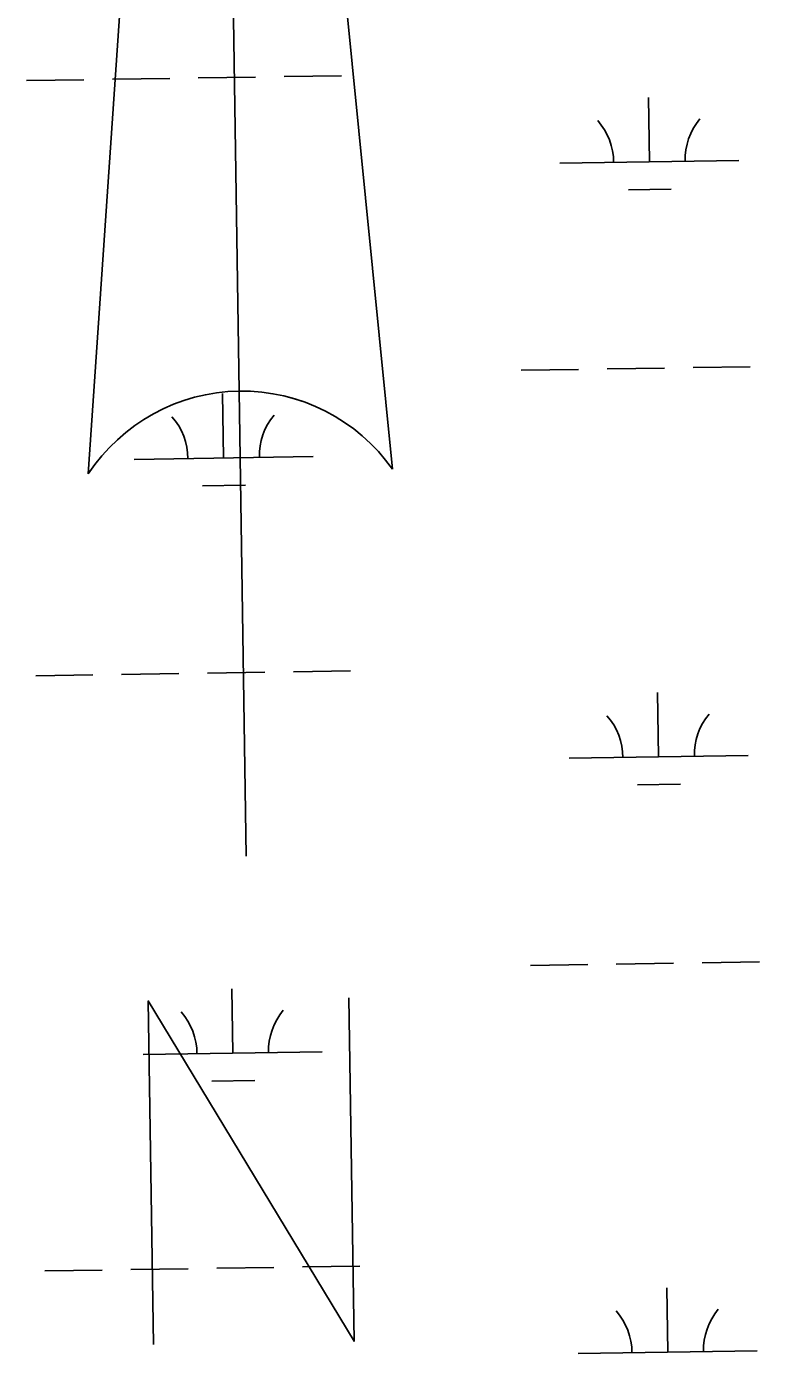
# Model space of a CAD drawing. Extents: x 3823584 to 3861785, y 301729 to 327625.
# Drawn here: x 3858280 to 3858689, y 323011 to 323752 of the extents above; entities that cross this region are included whole.
import ezdxf

# ---------------------------------------------------------------- set-up
doc = ezdxf.new("R2010")
doc.units = 0
doc.layers.add('V-ANNO-SYMB', color=7, linetype='Continuous')
doc.layers.add('V-WETL-SWMP', color=7, linetype='Continuous')

msp = doc.modelspace()

# ---------------------------------------------------------------- linework, layer by layer
at = {"layer": 'V-ANNO-SYMB'}
for p, q in [((3858383.74, 324518.29), (3858314.4, 323502.1)), ((3858383.74, 324518.29), (3858484.38, 323504.72)), ((3858398.69, 323548.41), (3858383.74, 324518.29)), ((3858383.74, 324518.29), (3858484.38, 323504.72)), ((3858398.69, 323548.41), (3858383.74, 324518.29)), ((3858402.7, 323288.44), (3858398.69, 323548.41))]:
    msp.add_line(p, q, dxfattribs=at)
msp.add_lwpolyline([(3858350.9, 323015.62), (3858347.94, 323207.6), (3858462.89, 323017.35), (3858459.93, 323209.33)], dxfattribs=at)
for start, end in [(90.88336, 146.6779), (35.08881, 90.88335), (35.08882, 90.87219)]:
    msp.add_arc((3858400.28, 323445.64), 102.78, start, end, dxfattribs=at)
at = {"layer": 'V-WETL-SWMP'}
for p, q in [((3858279.89, 323721.97), (3858311.89, 323722.46)), ((3858327.89, 323722.71), (3858359.88, 323723.2)), ((3858375.88, 323723.45), (3858407.88, 323723.94)), ((3858423.88, 323724.19), (3858455.87, 323724.68)), ((3858627.95, 323676.59), (3858627.39, 323712.59)), ((3858577.96, 323675.82), (3858677.94, 323677.36)), ((3858616.19, 323660.98), (3858640.19, 323661.35)), ((3858556.33, 323560.04), (3858588.33, 323560.53)), ((3858604.32, 323560.78), (3858636.32, 323561.27)), ((3858652.32, 323561.52), (3858684.32, 323562.01)), ((3858390, 323511.04), (3858389.45, 323547.04)), ((3858340.01, 323510.27), (3858440, 323511.81)), ((3858378.24, 323495.43), (3858402.24, 323495.8)), ((3858285.02, 323389.34), (3858317.02, 323389.83)), ((3858333.02, 323390.08), (3858365.01, 323390.57)), ((3858381.01, 323390.82), (3858413.01, 323391.31)), ((3858429, 323391.56), (3858461, 323392.05)), ((3858633.08, 323343.95), (3858632.52, 323379.95)), ((3858583.08, 323343.18), (3858683.07, 323344.73)), ((3858621.32, 323328.34), (3858645.32, 323328.71)), ((3858561.46, 323227.4), (3858593.46, 323227.9)), ((3858609.45, 323228.14), (3858641.45, 323228.64)), ((3858657.45, 323228.88), (3858689.44, 323229.38)), ((3858395.13, 323178.4), (3858394.58, 323214.4)), ((3858345.14, 323177.63), (3858445.12, 323179.17)), ((3858383.37, 323162.79), (3858407.37, 323163.16)), ((3858290.15, 323056.7), (3858322.15, 323057.19)), ((3858338.14, 323057.44), (3858370.14, 323057.93)), ((3858386.14, 323058.18), (3858418.14, 323058.67)), ((3858434.13, 323058.92), (3858466.13, 323059.41)), ((3858638.21, 323011.32), (3858637.65, 323047.31)), ((3858588.21, 323010.55), (3858688.2, 323012.09))]:
    msp.add_line(p, q, dxfattribs=at)
for centre, start, end in [((3858572.71, 323676.21), 0.11154, 41.6552), ((3858683.18, 323677.92), 140.11153, 181.65519), ((3858445.23, 323512.37), 140.11153, 181.65519), ((3858334.76, 323510.66), 0.11154, 41.6552), ((3858577.84, 323343.58), 0.11154, 41.6552), ((3858688.31, 323345.28), 140.11153, 181.65519), ((3858339.89, 323178.03), 0.11154, 41.6552), ((3858450.36, 323179.73), 140.11153, 181.65519), ((3858582.96, 323010.94), 0.11154, 41.6552), ((3858693.44, 323012.65), 140.11153, 181.65519)]:
    msp.add_arc(centre, 35.25, start, end, dxfattribs=at)

doc.saveas('drawing.dxf')
